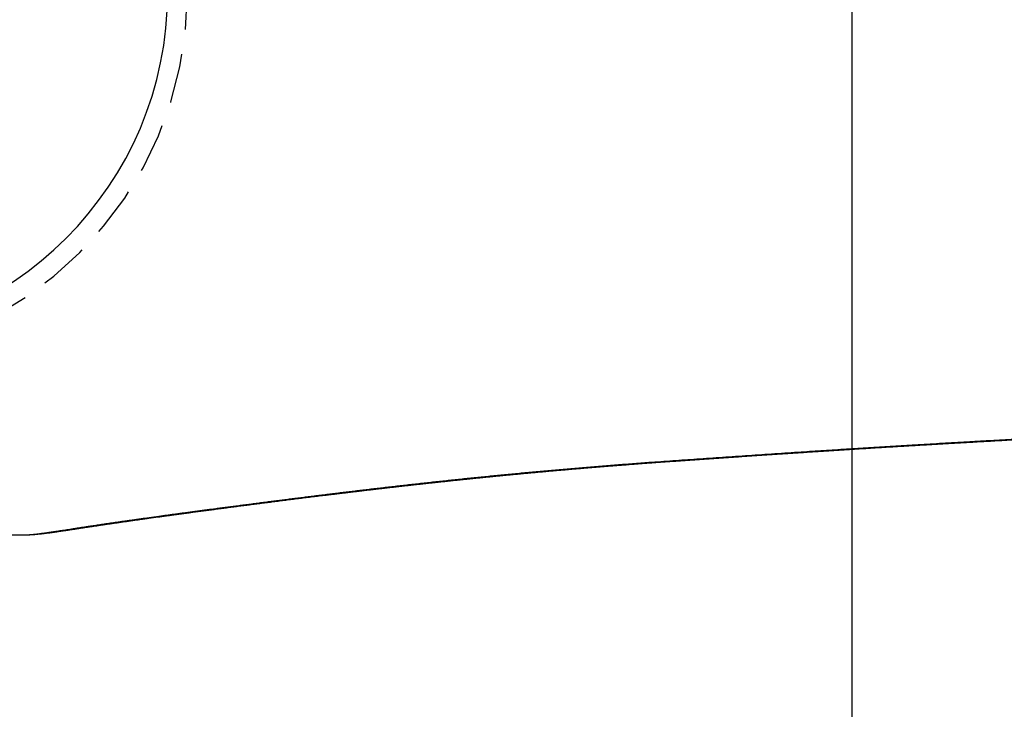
# Model space of a CAD drawing. Header units: millimetres. Extents: x 6161 to 8965, y -9035 to -5431.
# Tile 260 of 271: x 7370.54 to 7375.5, y -6458.92 to -6455.45. Entities that reach past the tile are written whole.
import ezdxf

# ---------------------------------------------------------------- set-up
doc = ezdxf.new("R2010")
doc.units = ezdxf.units.MM
doc.linetypes.add('HIDDEN', pattern=[0.375, 0.25, -0.125])
doc.layers.add('Wyposazenie Wew - Urzadzenia Sanitarne', color=6, linetype='Continuous')

# ---------------------------------------------------------------- blocks, each defined once
blk = doc.blocks.new('ORAS_ELECTRA')
for p, q in [((2.7328, -1.0256), (2.7328, -1.0252)), ((2.3683, -4.1892), (2.3674, -4.1749))]:
    blk.add_line(p, q)
at = {"color": 9, "linetype": 'HIDDEN', "true_color": 0xb8b8b8}
blk.add_circle((0, 0), 1.85, dxfattribs=at)
for points, knots in [([(2.7328, -1.0252), (2.7328, -1.0236), (2.7328, -1.0209), (2.7328, -1.0172), (2.7329, -1.0144), (2.7329, -1.0119), (2.7329, -1.0095), (2.7329, -1.0073), (2.7329, -1.0053), (2.7329, -1.0034), (2.733, -1.0014), (2.733, -0.9992), (2.733, -0.9967), (2.733, -0.9934), (2.733, -0.9892), (2.7331, -0.9843), (2.7331, -0.98), (2.7331, -0.9766), (2.7331, -0.9742), (2.7331, -0.972), (2.7331, -0.9701), (2.7332, -0.9684), (2.7332, -0.9667), (2.7332, -0.9649), (2.7332, -0.9629), (2.7332, -0.9607), (2.7332, -0.9585), (2.7332, -0.9562), (2.7332, -0.9538), (2.7332, -0.9514), (2.7332, -0.9489), (2.7333, -0.9463), (2.7333, -0.9428), (2.7333, -0.9385), (2.7333, -0.9339), (2.7333, -0.93), (2.7333, -0.9268), (2.7333, -0.9239), (2.7333, -0.9212), (2.7334, -0.9186), (2.7334, -0.9161), (2.7334, -0.9138), (2.7334, -0.9114), (2.7334, -0.9088), (2.7334, -0.9059), (2.7334, -0.9028), (2.7334, -0.8997), (2.7334, -0.8968), (2.7334, -0.8941), (2.7334, -0.8915), (2.7334, -0.8891), (2.7334, -0.887), (2.7334, -0.8852), (2.7334, -0.8831), (2.7334, -0.8806), (2.7334, -0.8777), (2.7334, -0.8753), (2.7334, -0.8733), (2.7334, -0.8716), (2.7334, -0.8697), (2.7334, -0.8676), (2.7334, -0.8653), (2.7334, -0.8629), (2.7334, -0.8604), (2.7334, -0.8576), (2.7334, -0.8544), (2.7334, -0.8511), (2.7334, -0.8481), (2.7334, -0.8456), (2.7334, -0.8434), (2.7334, -0.8413), (2.7334, -0.8392), (2.7334, -0.837), (2.7334, -0.8346), (2.7334, -0.8329), (2.7334, -0.832)], [0, 0, 0, 0, 0.025346, 0.041514, 0.055857, 0.06875, 0.08098, 0.092572, 0.102123, 0.112108, 0.12253, 0.133537, 0.146021, 0.160132, 0.184501, 0.210263, 0.236236, 0.250249, 0.263083, 0.274263, 0.283805, 0.292587, 0.301103, 0.309352, 0.320331, 0.331606, 0.343364, 0.355775, 0.366984, 0.379486, 0.392895, 0.406407, 0.419997, 0.446769, 0.473511, 0.49133, 0.507531, 0.522448, 0.536266, 0.54984, 0.563598, 0.574662, 0.586898, 0.600495, 0.615341, 0.631272, 0.648204, 0.662699, 0.676923, 0.690761, 0.703171, 0.713907, 0.72309, 0.731765, 0.746959, 0.761608, 0.777025, 0.784694, 0.793131, 0.802937, 0.814112, 0.826455, 0.839046, 0.851769, 0.864615, 0.883765, 0.901031, 0.916411, 0.929903, 0.940738, 0.951503, 0.96226, 0.973257, 0.985821, 1, 1, 1, 1]), ([(2.3674, -4.175), (2.3684, -4.1612), (2.3704, -4.1336), (2.3735, -4.0926), (2.3766, -4.0517), (2.3798, -4.0111), (2.3829, -3.9707), (2.3862, -3.9305), (2.3894, -3.8906), (2.3927, -3.8509), (2.396, -3.8115), (2.3994, -3.7722), (2.4028, -3.733), (2.4062, -3.694), (2.4097, -3.6553), (2.4132, -3.6169), (2.4167, -3.5788), (2.4202, -3.541), (2.4237, -3.5036), (2.4273, -3.4665), (2.4308, -3.4297), (2.4344, -3.3933), (2.438, -3.3573), (2.4416, -3.3215), (2.4452, -3.2862), (2.4488, -3.2511), (2.4524, -3.2161), (2.4561, -3.1809), (2.4599, -3.1457), (2.4636, -3.1109), (2.4673, -3.0765), (2.4711, -3.042), (2.4749, -3.0074), (2.4788, -2.9727), (2.4827, -2.9385), (2.4865, -2.9047), (2.4903, -2.8713), (2.4941, -2.8384), (2.4979, -2.8059), (2.5017, -2.7739), (2.5054, -2.7422), (2.5091, -2.7109), (2.5129, -2.6799), (2.5166, -2.6492), (2.5202, -2.619), (2.5239, -2.5891), (2.5276, -2.5588), (2.5314, -2.528), (2.5352, -2.4969), (2.5391, -2.4662), (2.5428, -2.4361), (2.5466, -2.4064), (2.5503, -2.3772), (2.5539, -2.3485), (2.5575, -2.3203), (2.561, -2.2925), (2.5647, -2.2638), (2.5686, -2.2341), (2.5725, -2.2035), (2.5764, -2.1736), (2.5802, -2.1443), (2.584, -2.1156), (2.5876, -2.0875), (2.5912, -2.06), (2.5948, -2.033), (2.5983, -2.0067), (2.6017, -1.9808), (2.605, -1.9555), (2.6083, -1.9307), (2.6116, -1.9062), (2.6148, -1.8821), (2.618, -1.8586), (2.6211, -1.8354), (2.6241, -1.8127), (2.6271, -1.7904), (2.6301, -1.7687), (2.633, -1.7473), (2.6358, -1.7265), (2.6389, -1.7044), (2.6421, -1.6812), (2.6454, -1.657), (2.6487, -1.6334), (2.6518, -1.6106), (2.6549, -1.5884), (2.658, -1.5668), (2.6609, -1.5458), (2.6638, -1.5254), (2.6667, -1.5056), (2.6693, -1.4873), (2.6718, -1.4702), (2.6741, -1.4544), (2.6764, -1.439), (2.6786, -1.424), (2.6808, -1.4094), (2.6829, -1.3951), (2.685, -1.3813), (2.687, -1.3678), (2.6893, -1.3524), (2.6919, -1.3355), (2.6947, -1.3171), (2.6974, -1.2995), (2.7, -1.2826), (2.7025, -1.2663), (2.705, -1.2507), (2.7073, -1.2358), (2.7095, -1.2214), (2.7116, -1.2076), (2.7136, -1.1944), (2.7155, -1.1818), (2.7174, -1.1696), (2.7191, -1.158), (2.7207, -1.1467), (2.7223, -1.1358), (2.7237, -1.1252), (2.7251, -1.1151), (2.7263, -1.1055), (2.7274, -1.0962), (2.7285, -1.0873), (2.7294, -1.0788), (2.7302, -1.0705), (2.731, -1.0623), (2.7316, -1.0542), (2.7322, -1.0452), (2.7326, -1.0356), (2.7327, -1.0289), (2.7328, -1.0256)], [0, 0, 0, 0, 0.005164, 0.010329, 0.015494, 0.020658, 0.025822, 0.031005, 0.036188, 0.041372, 0.046555, 0.051738, 0.056984, 0.06223, 0.067476, 0.072723, 0.077968, 0.083214, 0.08846, 0.093707, 0.098953, 0.104199, 0.109444, 0.11469, 0.119937, 0.125183, 0.130428, 0.135872, 0.141317, 0.146762, 0.152206, 0.15765, 0.163343, 0.169037, 0.174731, 0.180424, 0.186117, 0.19181, 0.197503, 0.203197, 0.20889, 0.214583, 0.220354, 0.226126, 0.231897, 0.237669, 0.24344, 0.24976, 0.25608, 0.2624, 0.26872, 0.275039, 0.281377, 0.287715, 0.294054, 0.300392, 0.30673, 0.314114, 0.321498, 0.328883, 0.336267, 0.343651, 0.351036, 0.35842, 0.365804, 0.373187, 0.380571, 0.387955, 0.395339, 0.402843, 0.410348, 0.417853, 0.425358, 0.432951, 0.440545, 0.448138, 0.455736, 0.463333, 0.470931, 0.480459, 0.489988, 0.499517, 0.509046, 0.518575, 0.528119, 0.537663, 0.547208, 0.556752, 0.566296, 0.57459, 0.582884, 0.591178, 0.599474, 0.60777, 0.616066, 0.624348, 0.63263, 0.640912, 0.653338, 0.665764, 0.678196, 0.690629, 0.703064, 0.715499, 0.727921, 0.740344, 0.752769, 0.765193, 0.777621, 0.79005, 0.802479, 0.814908, 0.827734, 0.84056, 0.853387, 0.866213, 0.879042, 0.891871, 0.904701, 0.917531, 0.931434, 0.945337, 0.95924, 0.980096, 1, 1, 1, 1]), ([(2.3694, -4.1893), (2.3698, -4.1839), (2.3706, -4.1731), (2.3718, -4.1568), (2.3731, -4.139), (2.3745, -4.1195), (2.3762, -4.0979), (2.3779, -4.0754), (2.3797, -4.0522), (2.3815, -4.0286), (2.3833, -4.0053), (2.3852, -3.9821), (2.387, -3.959), (2.3888, -3.936), (2.3907, -3.9132), (2.3926, -3.8906), (2.3944, -3.8681), (2.3963, -3.8457), (2.3982, -3.8234), (2.4, -3.8011), (2.4019, -3.7789), (2.4039, -3.7568), (2.4058, -3.7348), (2.4077, -3.713), (2.4096, -3.6912), (2.4115, -3.6696), (2.4135, -3.6481), (2.4154, -3.6267), (2.4174, -3.6054), (2.4193, -3.5842), (2.4213, -3.563), (2.4232, -3.5419), (2.4252, -3.521), (2.4272, -3.5001), (2.4292, -3.4793), (2.4312, -3.4587), (2.4332, -3.4381), (2.4352, -3.4176), (2.4372, -3.3971), (2.4392, -3.3768), (2.4412, -3.3566), (2.4432, -3.3364), (2.4453, -3.3164), (2.4473, -3.2964), (2.4493, -3.2765), (2.4514, -3.2567), (2.4534, -3.237), (2.4555, -3.2174), (2.4575, -3.1978), (2.4596, -3.1783), (2.4616, -3.159), (2.4637, -3.1397), (2.4657, -3.1204), (2.4678, -3.1013), (2.4699, -3.0822), (2.4719, -3.0632), (2.474, -3.0443), (2.4761, -3.0255), (2.4782, -3.0067), (2.4803, -2.988), (2.4823, -2.9694), (2.4844, -2.951), (2.4865, -2.9325), (2.4886, -2.9142), (2.4907, -2.896), (2.4927, -2.8778), (2.4948, -2.8597), (2.4969, -2.8417), (2.499, -2.8238), (2.5011, -2.8059), (2.5032, -2.7881), (2.5052, -2.7704), (2.5073, -2.7528), (2.5094, -2.7352), (2.5115, -2.7178), (2.5136, -2.7003), (2.5156, -2.683), (2.5177, -2.6658), (2.5198, -2.6487), (2.5218, -2.6316), (2.5239, -2.6146), (2.526, -2.5977), (2.528, -2.5808), (2.5301, -2.5641), (2.5321, -2.5474), (2.5342, -2.5309), (2.5362, -2.5144), (2.5382, -2.4979), (2.5403, -2.4816), (2.5423, -2.4653), (2.5443, -2.4491), (2.5463, -2.433), (2.5484, -2.4169), (2.5504, -2.4009), (2.5524, -2.385), (2.5544, -2.3691), (2.5564, -2.3534), (2.5584, -2.3377), (2.5604, -2.3221), (2.5623, -2.3066), (2.5643, -2.2912), (2.5663, -2.2759), (2.5682, -2.2606), (2.5702, -2.2455), (2.5721, -2.2304), (2.5741, -2.2154), (2.576, -2.2004), (2.5779, -2.1856), (2.5798, -2.1708), (2.5817, -2.156), (2.5836, -2.1414), (2.5855, -2.1268), (2.5874, -2.1123), (2.5893, -2.0978), (2.5912, -2.0834), (2.5931, -2.0691), (2.595, -2.0549), (2.5968, -2.0406), (2.5987, -2.0265), (2.6005, -2.0126), (2.6024, -1.9988), (2.6042, -1.9851), (2.606, -1.9714), (2.6078, -1.9578), (2.6096, -1.9443), (2.6113, -1.9309), (2.6131, -1.9176), (2.6149, -1.9043), (2.6166, -1.8911), (2.6184, -1.878), (2.6201, -1.865), (2.6219, -1.8521), (2.6236, -1.8393), (2.6253, -1.8265), (2.627, -1.8138), (2.6287, -1.8012), (2.6304, -1.7886), (2.6321, -1.7762), (2.6338, -1.7639), (2.6354, -1.7516), (2.6371, -1.7394), (2.6387, -1.7273), (2.6404, -1.7153), (2.642, -1.7034), (2.6436, -1.6915), (2.6453, -1.6798), (2.6469, -1.6681), (2.6485, -1.6565), (2.6501, -1.645), (2.6516, -1.6337), (2.6532, -1.6224), (2.6548, -1.6112), (2.6563, -1.6001), (2.6579, -1.5891), (2.6594, -1.5782), (2.6609, -1.5674), (2.6625, -1.5567), (2.664, -1.5461), (2.6655, -1.5356), (2.667, -1.5251), (2.6684, -1.5148), (2.6699, -1.5045), (2.6714, -1.4943), (2.6729, -1.4842), (2.6743, -1.4741), (2.6758, -1.464), (2.6773, -1.4541), (2.6787, -1.4442), (2.6802, -1.4344), (2.6816, -1.4247), (2.683, -1.4151), (2.6845, -1.4056), (2.6859, -1.3961), (2.6873, -1.3868), (2.6887, -1.3775), (2.69, -1.3683), (2.6914, -1.3592), (2.6928, -1.3502), (2.6941, -1.3413), (2.6955, -1.3324), (2.6968, -1.3236), (2.6982, -1.3148), (2.6995, -1.3061), (2.7008, -1.2975), (2.7021, -1.289), (2.7034, -1.2805), (2.7047, -1.2722), (2.7059, -1.2638), (2.7072, -1.2556), (2.7084, -1.2474), (2.7096, -1.2393), (2.7109, -1.2312), (2.7121, -1.2231), (2.7133, -1.2151), (2.7144, -1.2071), (2.7156, -1.199), (2.7168, -1.1911), (2.7179, -1.1831), (2.719, -1.1751), (2.7201, -1.1671), (2.7212, -1.159), (2.7223, -1.1509), (2.7234, -1.1427), (2.7244, -1.1344), (2.7255, -1.1259), (2.7265, -1.1172), (2.7275, -1.1082), (2.7284, -1.099), (2.7293, -1.0896), (2.7302, -1.0799), (2.7309, -1.0698), (2.7316, -1.0593), (2.7322, -1.0484), (2.7326, -1.0375), (2.7328, -1.0299), (2.7328, -1.026), (2.7328, -1.0258)], [0, 0, 0, 0, 0.002013, 0.004064, 0.006124, 0.008739, 0.011458, 0.014318, 0.017349, 0.020341, 0.023344, 0.026338, 0.029325, 0.032303, 0.035274, 0.038238, 0.041195, 0.044145, 0.047102, 0.050061, 0.053023, 0.055986, 0.058948, 0.061908, 0.064862, 0.06781, 0.070751, 0.0737, 0.076654, 0.079609, 0.082565, 0.085523, 0.088481, 0.091442, 0.094405, 0.09737, 0.100337, 0.103307, 0.106281, 0.109257, 0.112238, 0.115222, 0.11821, 0.121202, 0.1242, 0.127202, 0.130209, 0.133222, 0.13624, 0.139265, 0.142296, 0.145333, 0.148377, 0.151428, 0.154487, 0.157553, 0.160627, 0.16371, 0.166801, 0.1699, 0.173009, 0.17612, 0.17924, 0.182368, 0.185506, 0.188653, 0.19181, 0.194977, 0.198155, 0.201343, 0.204543, 0.207753, 0.210975, 0.214209, 0.217456, 0.220715, 0.223986, 0.227263, 0.230551, 0.233856, 0.237175, 0.240507, 0.243851, 0.247205, 0.250567, 0.253941, 0.257333, 0.26074, 0.264163, 0.267601, 0.271056, 0.274528, 0.278022, 0.281533, 0.285058, 0.288597, 0.292151, 0.29572, 0.299304, 0.302905, 0.306523, 0.310158, 0.313811, 0.317482, 0.321172, 0.324882, 0.328613, 0.332364, 0.336136, 0.339931, 0.343749, 0.34759, 0.351456, 0.355347, 0.359264, 0.363208, 0.367179, 0.371179, 0.375209, 0.379269, 0.383227, 0.387284, 0.391364, 0.39547, 0.3996, 0.403756, 0.407937, 0.412143, 0.416375, 0.420632, 0.424916, 0.429225, 0.433559, 0.437953, 0.442359, 0.446791, 0.451251, 0.455738, 0.460254, 0.464801, 0.469379, 0.473989, 0.478633, 0.483312, 0.488022, 0.492775, 0.497554, 0.50236, 0.507196, 0.512061, 0.516957, 0.521884, 0.526845, 0.531839, 0.536868, 0.541934, 0.547037, 0.552179, 0.557362, 0.562587, 0.567856, 0.57317, 0.578531, 0.583942, 0.589408, 0.594979, 0.600591, 0.606246, 0.611946, 0.617692, 0.623487, 0.629332, 0.63523, 0.641182, 0.647192, 0.653261, 0.659393, 0.665591, 0.671859, 0.678198, 0.684615, 0.691113, 0.697728, 0.704351, 0.711049, 0.717826, 0.724686, 0.731635, 0.738677, 0.745819, 0.753069, 0.760433, 0.76792, 0.77554, 0.783304, 0.791226, 0.7993, 0.807517, 0.815916, 0.824516, 0.83334, 0.842415, 0.851774, 0.861455, 0.871507, 0.881988, 0.89297, 0.90452, 0.916238, 0.928628, 0.941738, 0.955575, 0.970002, 0.984693, 0.999125, 1, 1, 1, 1]), ([(1.7876, -9.841), (1.7921, -9.8272), (1.8009, -9.7997), (1.814, -9.7567), (1.827, -9.7122), (1.8399, -9.6661), (1.8524, -9.6198), (1.8644, -9.5733), (1.8761, -9.5264), (1.8874, -9.4791), (1.8984, -9.4314), (1.9091, -9.3835), (1.9194, -9.3354), (1.9294, -9.287), (1.9391, -9.2384), (1.9485, -9.1895), (1.9576, -9.1404), (1.9665, -9.091), (1.9752, -9.0412), (1.9836, -8.9909), (1.9919, -8.9402), (1.9999, -8.8892), (2.0077, -8.838), (2.0153, -8.7866), (2.0227, -8.735), (2.0299, -8.6832), (2.0369, -8.6312), (2.0438, -8.579), (2.0506, -8.5261), (2.0573, -8.4724), (2.0638, -8.418), (2.0703, -8.3634), (2.0765, -8.3086), (2.0832, -8.2491), (2.0901, -8.1848), (2.0974, -8.1157), (2.1044, -8.0464), (2.1115, -7.975), (2.1185, -7.9015), (2.1255, -7.8259), (2.1323, -7.7501), (2.139, -7.6742), (2.1454, -7.5982), (2.1517, -7.522), (2.1578, -7.4456), (2.1638, -7.3692), (2.1696, -7.2926), (2.1757, -7.2099), (2.1821, -7.1209), (2.1887, -7.0257), (2.1951, -6.9305), (2.2021, -6.8246), (2.2095, -6.708), (2.2174, -6.5808), (2.2242, -6.4678), (2.23, -6.369), (2.235, -6.2843), (2.2398, -6.1997), (2.2445, -6.1176), (2.249, -6.0381), (2.2534, -5.9611), (2.2577, -5.8842), (2.2617, -5.8125), (2.2655, -5.7459), (2.269, -5.6846), (2.2725, -5.6233), (2.2761, -5.5621), (2.2795, -5.503), (2.2829, -5.446), (2.2862, -5.391), (2.2896, -5.3361), (2.2929, -5.2814), (2.2964, -5.2259), (2.3, -5.1696), (2.3036, -5.1125), (2.3073, -5.0555), (2.311, -4.9987), (2.3149, -4.9387), (2.319, -4.8755), (2.3234, -4.8092), (2.3278, -4.7431), (2.3322, -4.6772), (2.3367, -4.6115), (2.3412, -4.546), (2.3457, -4.4808), (2.3501, -4.4172), (2.3545, -4.3552), (2.3588, -4.2948), (2.3631, -4.2347), (2.3659, -4.1949), (2.3674, -4.1749)], [0, 0, 0, 0, 0.008254, 0.016507, 0.02553, 0.034553, 0.043576, 0.052599, 0.061622, 0.070733, 0.079845, 0.088957, 0.098069, 0.10718, 0.116312, 0.125444, 0.134576, 0.143708, 0.15284, 0.162117, 0.171395, 0.180673, 0.189951, 0.199229, 0.208526, 0.217824, 0.227123, 0.236421, 0.245719, 0.255331, 0.264944, 0.274557, 0.28417, 0.293783, 0.305821, 0.31786, 0.329899, 0.341938, 0.354976, 0.368015, 0.381054, 0.394094, 0.407132, 0.420191, 0.43325, 0.446309, 0.459368, 0.472427, 0.488628, 0.50483, 0.521031, 0.537233, 0.558838, 0.580443, 0.602048, 0.616437, 0.630826, 0.645215, 0.659604, 0.672724, 0.685844, 0.698965, 0.712084, 0.72259, 0.733096, 0.743602, 0.754107, 0.764612, 0.774114, 0.783617, 0.793119, 0.802622, 0.812124, 0.822104, 0.832085, 0.842066, 0.852047, 0.862028, 0.873762, 0.885496, 0.89723, 0.908963, 0.920715, 0.932467, 0.944219, 0.955971, 0.966978, 0.977985, 0.988993, 1, 1, 1, 1]), ([(1.7949, -9.8823), (1.7975, -9.8735), (1.8028, -9.8559), (1.8106, -9.8291), (1.8184, -9.8019), (1.8261, -9.7741), (1.8338, -9.7459), (1.8414, -9.7173), (1.849, -9.6882), (1.8565, -9.6588), (1.8638, -9.6291), (1.8711, -9.5991), (1.8783, -9.5688), (1.8855, -9.5381), (1.8925, -9.5072), (1.8994, -9.476), (1.9062, -9.4447), (1.9129, -9.4133), (1.9194, -9.3818), (1.9258, -9.3502), (1.9321, -9.3186), (1.9383, -9.2869), (1.9443, -9.2551), (1.9502, -9.2232), (1.956, -9.1914), (1.9617, -9.1595), (1.9673, -9.1276), (1.9727, -9.0957), (1.9781, -9.0638), (1.9833, -9.0319), (1.9885, -9.0001), (1.9935, -8.9682), (1.9985, -8.9361), (2.0034, -8.9039), (2.0082, -8.8716), (2.013, -8.8391), (2.0177, -8.8065), (2.0223, -8.7737), (2.0269, -8.7408), (2.0314, -8.7078), (2.0358, -8.6746), (2.0402, -8.6413), (2.0446, -8.6079), (2.0488, -8.5743), (2.053, -8.5406), (2.0572, -8.5067), (2.0613, -8.473), (2.0653, -8.4393), (2.0693, -8.4056), (2.0732, -8.3717), (2.077, -8.3375), (2.0809, -8.3031), (2.0847, -8.2684), (2.0885, -8.2335), (2.0922, -8.1983), (2.096, -8.1628), (2.0996, -8.127), (2.1033, -8.091), (2.1069, -8.0546), (2.1106, -8.018), (2.1141, -7.981), (2.1177, -7.9437), (2.1213, -7.9058), (2.1248, -7.8673), (2.1284, -7.8282), (2.132, -7.7886), (2.1355, -7.7483), (2.1391, -7.7075), (2.1427, -7.666), (2.1462, -7.6238), (2.1498, -7.5808), (2.1534, -7.5371), (2.157, -7.4925), (2.1606, -7.4471), (2.1642, -7.4008), (2.1678, -7.3536), (2.1715, -7.3052), (2.1752, -7.2553), (2.179, -7.2035), (2.1829, -7.1496), (2.1869, -7.0931), (2.191, -7.0338), (2.1953, -6.9708), (2.1998, -6.9032), (2.2046, -6.8296), (2.2099, -6.7478), (2.2157, -6.6552), (2.2215, -6.5608), (2.2269, -6.4719), (2.2314, -6.3963), (2.2353, -6.329), (2.2389, -6.268), (2.2421, -6.2114), (2.2452, -6.1581), (2.2482, -6.1057), (2.2511, -6.0541), (2.254, -6.003), (2.2568, -5.9542), (2.2594, -5.9073), (2.262, -5.862), (2.2645, -5.8182), (2.2669, -5.7757), (2.2692, -5.7347), (2.2715, -5.695), (2.2737, -5.6566), (2.2759, -5.6194), (2.278, -5.5831), (2.2799, -5.549), (2.2819, -5.5162), (2.2838, -5.4842), (2.2857, -5.4517), (2.2876, -5.4193), (2.2896, -5.387), (2.2916, -5.3549), (2.2935, -5.3229), (2.2955, -5.291), (2.2975, -5.2589), (2.2996, -5.2263), (2.3017, -5.193), (2.3038, -5.1592), (2.306, -5.1247), (2.3083, -5.0897), (2.3106, -5.0541), (2.3129, -5.0179), (2.3153, -4.9815), (2.3176, -4.9453), (2.32, -4.9096), (2.3223, -4.8741), (2.3246, -4.839), (2.3269, -4.8041), (2.3292, -4.7696), (2.3315, -4.7353), (2.3338, -4.7014), (2.336, -4.6677), (2.3383, -4.6342), (2.3406, -4.6009), (2.3428, -4.5679), (2.3451, -4.5351), (2.3473, -4.5024), (2.3496, -4.47), (2.3518, -4.4378), (2.354, -4.4058), (2.3563, -4.374), (2.3585, -4.3423), (2.3607, -4.3109), (2.3629, -4.2796), (2.3652, -4.2486), (2.3673, -4.2185), (2.3687, -4.1987), (2.3694, -4.1892)], [0, 0, 0, 0, 0.005038, 0.010202, 0.015438, 0.020746, 0.026129, 0.031616, 0.037148, 0.042728, 0.048356, 0.054031, 0.059753, 0.065522, 0.071336, 0.07721, 0.083054, 0.088907, 0.094767, 0.100633, 0.106501, 0.11237, 0.118237, 0.124099, 0.129955, 0.135801, 0.141637, 0.147458, 0.153264, 0.159052, 0.16482, 0.170592, 0.17638, 0.182182, 0.187997, 0.193826, 0.199669, 0.205525, 0.211396, 0.217281, 0.22318, 0.229093, 0.23502, 0.240962, 0.246917, 0.252887, 0.258873, 0.264744, 0.270655, 0.276599, 0.282577, 0.288591, 0.29464, 0.300727, 0.306852, 0.313017, 0.319222, 0.32547, 0.331761, 0.338097, 0.34448, 0.35091, 0.357432, 0.364069, 0.37079, 0.377602, 0.384508, 0.391515, 0.398627, 0.405853, 0.413199, 0.420673, 0.428284, 0.436043, 0.443961, 0.451976, 0.460197, 0.46869, 0.477489, 0.486643, 0.49621, 0.506268, 0.516924, 0.528329, 0.540707, 0.554406, 0.569958, 0.587907, 0.602425, 0.615225, 0.626448, 0.6367, 0.646277, 0.655311, 0.663901, 0.672996, 0.681665, 0.689963, 0.697946, 0.705657, 0.713128, 0.720386, 0.727407, 0.734186, 0.740753, 0.747131, 0.753341, 0.759398, 0.764702, 0.770296, 0.775908, 0.781502, 0.78708, 0.792642, 0.798188, 0.803719, 0.809237, 0.814915, 0.820728, 0.826637, 0.832648, 0.83877, 0.845009, 0.851377, 0.857823, 0.864175, 0.870479, 0.876735, 0.882947, 0.889115, 0.895241, 0.901326, 0.907364, 0.913372, 0.919351, 0.925301, 0.931224, 0.93712, 0.942989, 0.948834, 0.954654, 0.960451, 0.966225, 0.971977, 0.977708, 0.983419, 0.989109, 0.994754, 1, 1, 1, 1])]:
    blk.add_open_spline(points, degree=3, knots=knots)
blk = doc.blocks.new('ROCA DAMA_60x32')
blk.add_line((-23, -10.7), (23, -10.7))
blk.add_circle((0.0004, -5.5023), 1.7507)
blk.add_blockref('ORAS_ELECTRA', (0.0004, -5.5023))

msp = doc.modelspace()

# ---------------------------------------------------------------- block references
at = {"layer": 'Wyposazenie Wew - Urzadzenia Sanitarne', "xscale": -1, "rotation": 89.99999999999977}
msp.add_blockref('ROCA DAMA_60x32', (7364.0307, -6455.3141), dxfattribs=at)

doc.saveas('drawing.dxf')
